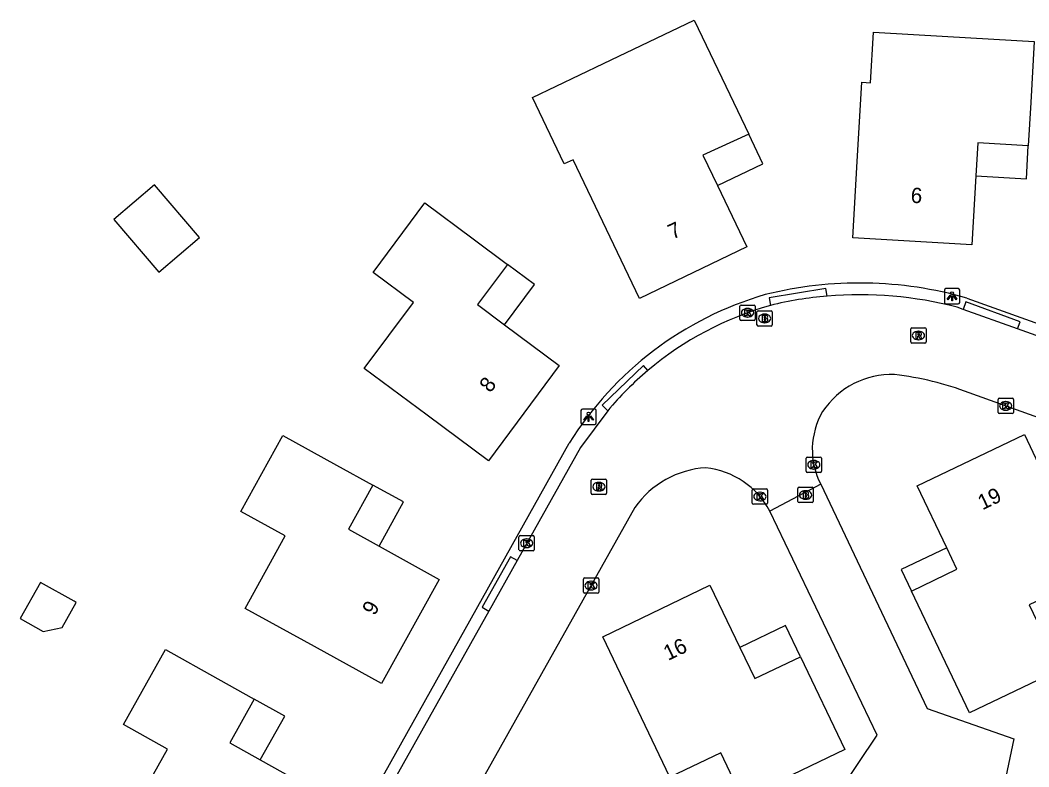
# Model space of a CAD drawing. Extents: x 163268 to 164360, y 381529 to 382285.
# Drawn here: x 163567.8 to 163633.8, y 381638.4 to 381687.2 of the extents above; entities that cross this region are included whole.
import ezdxf

# ---------------------------------------------------------------- set-up
doc = ezdxf.new("R2010")
doc.units = 0
for name, color, linetype in [('IMGEO_Brandkraan', 7, 'Continuous'), ('IMGEO_Kolk', 7, 'Continuous'), ('IMGEO_Lichtpunt', 7, 'Continuous'), ('IMGEO_Pand', 7, 'Continuous'), ('IMGEO_Pand_nummerreeks', 7, 'Continuous'), ('IMGEO_Pand_overbouw', 7, 'Continuous'), ('IMGEO_Rijbaan_lokaal_open', 7, 'Continuous'), ('IMGEO_Rioolput', 7, 'Continuous'), ('IMGEO_Voetpad_open', 7, 'Continuous')]:
    doc.layers.add(name, color=color, linetype=linetype)

msp = doc.modelspace()

# ---------------------------------------------------------------- linework, layer by layer
at = {"layer": 'IMGEO_Brandkraan'}
for p, q in [((163615.988, 381667.251), (163615.988, 381668.103)), ((163616.063, 381668.177), (163616.915, 381668.177)), ((163616.476, 381667.957), (163616.501, 381667.957)), ((163616.989, 381668.103), (163616.989, 381667.251)), ((163616.499, 381667.397), (163616.474, 381667.397)), ((163616.915, 381667.177), (163616.063, 381667.177)), ((163618.665, 381655.71), (163618.665, 381656.562)), ((163618.74, 381656.636), (163619.592, 381656.636)), ((163619.153, 381656.416), (163619.178, 381656.416)), ((163619.666, 381656.562), (163619.666, 381655.71)), ((163619.592, 381655.636), (163618.74, 381655.636)), ((163619.176, 381655.856), (163619.151, 381655.856))]:
    msp.add_line(p, q, dxfattribs=at)
for points in [[(163615.988, 381667.251), (163615.988, 381668.103)], [(163616.063, 381668.177), (163616.915, 381668.177)], [(163616.989, 381668.103), (163616.989, 381667.251)], [(163616.336, 381667.877), (163616.336, 381667.477), (163616.549, 381667.477)], [(163616.567, 381667.877), (163616.336, 381667.877)], [(163616.515, 381667.796), (163616.461, 381667.796), (163616.461, 381667.72)], [(163616.461, 381667.72), (163616.514, 381667.72)], [(163616.523, 381667.644), (163616.461, 381667.644), (163616.461, 381667.563)], [(163616.461, 381667.563), (163616.523, 381667.563)], [(163616.915, 381667.177), (163616.063, 381667.177)], [(163618.665, 381655.71), (163618.665, 381656.562)], [(163618.74, 381656.636), (163619.592, 381656.636)], [(163619.013, 381656.336), (163619.013, 381655.936), (163619.226, 381655.936)], [(163619.244, 381656.336), (163619.013, 381656.336)], [(163619.192, 381656.255), (163619.138, 381656.255), (163619.138, 381656.179)], [(163619.138, 381656.179), (163619.191, 381656.179)], [(163619.2, 381656.103), (163619.138, 381656.103), (163619.138, 381656.022)], [(163619.666, 381656.562), (163619.666, 381655.71)], [(163619.592, 381655.636), (163618.74, 381655.636)], [(163619.138, 381656.022), (163619.2, 381656.022)]]:
    msp.add_lwpolyline(points, dxfattribs=at)
for centre, radius, start, end in [((163616.065, 381668.101), 0.0765, 91.55205, 178.44795), ((163616.065, 381668.101), 0.0765, 91.55205, 178.44795), ((163616.913, 381668.101), 0.0765, 1.55205, 88.44795), ((163616.913, 381668.101), 0.0765, 1.55205, 88.44795), ((163616.516, 381667.758), 0.0379, 267.82845, 90.93552), ((163616.524, 381667.603), 0.0404, 269.87594, 90.50774), ((163616.555, 381667.728), 0.251, 268.66757, 293.53466), ((163616.571, 381667.732), 0.145, 59.4692, 91.53667), ((163616.596, 381667.779), 0.0922, 285.51372, 58.15012), ((163616.601, 381667.587), 0.105, 301.31148, 78.98903), ((163616.065, 381667.253), 0.0765, 181.55205, 268.44795), ((163616.065, 381667.253), 0.0765, 181.55205, 268.44795), ((163616.913, 381667.253), 0.0765, 271.55205, 358.44795), ((163616.913, 381667.253), 0.0765, 271.55205, 358.44795), ((163618.742, 381656.56), 0.0765, 91.55205, 178.44795), ((163618.742, 381656.56), 0.0765, 91.55205, 178.44795), ((163619.193, 381656.217), 0.0379, 267.82845, 90.93552), ((163619.201, 381656.062), 0.0404, 269.87594, 90.50774), ((163619.248, 381656.191), 0.145, 59.4692, 91.53667), ((163619.273, 381656.238), 0.0922, 285.51372, 58.15012), ((163619.278, 381656.046), 0.105, 301.31148, 78.98903), ((163619.59, 381656.56), 0.0765, 1.55205, 88.44795), ((163619.59, 381656.56), 0.0765, 1.55205, 88.44795), ((163618.742, 381655.712), 0.0765, 181.55205, 268.44795), ((163618.742, 381655.712), 0.0765, 181.55205, 268.44795), ((163619.232, 381656.187), 0.251, 268.66757, 293.53466), ((163619.59, 381655.712), 0.0765, 271.55205, 358.44795), ((163619.59, 381655.712), 0.0765, 271.55205, 358.44795)]:
    msp.add_arc(centre, radius, start, end, dxfattribs=at)
for centre, major_axis, ratio, start_param, end_param in [((163616.475, 381667.677), (-0.387, 0.002), 0.722429, 4.712389, 7.853982), ((163616.5, 381667.677), (-0.39, 0.002), 0.717154, 1.570796, 4.712389), ((163619.152, 381656.136), (-0.387, 0.002), 0.722429, 4.712389, 7.853982), ((163619.177, 381656.136), (-0.39, 0.002), 0.717154, 1.570796, 4.712389)]:
    msp.add_ellipse(centre, major_axis=major_axis, ratio=ratio, start_param=start_param, end_param=end_param, dxfattribs=at)
at = {"layer": 'IMGEO_Kolk'}
for p, q in [((163614.872, 381667.622), (163614.872, 381668.474)), ((163614.947, 381668.548), (163615.799, 381668.548)), ((163615.36, 381668.328), (163615.385, 381668.328)), ((163615.873, 381668.474), (163615.873, 381667.622)), ((163615.799, 381667.548), (163614.947, 381667.548)), ((163615.383, 381667.768), (163615.358, 381667.768)), ((163631.752, 381661.531), (163631.752, 381662.383)), ((163631.827, 381662.457), (163632.679, 381662.457)), ((163632.24, 381662.237), (163632.265, 381662.237)), ((163632.753, 381662.383), (163632.753, 381661.531)), ((163632.679, 381661.457), (163631.827, 381661.457)), ((163632.263, 381661.677), (163632.238, 381661.677)), ((163619.203, 381657.684), (163619.203, 381658.536)), ((163619.278, 381658.61), (163620.13, 381658.61)), ((163619.691, 381658.39), (163619.716, 381658.39)), ((163620.204, 381658.536), (163620.204, 381657.684)), ((163620.13, 381657.61), (163619.278, 381657.61)), ((163619.714, 381657.83), (163619.689, 381657.83)), ((163615.679, 381655.608), (163615.679, 381656.46)), ((163615.754, 381656.534), (163616.606, 381656.534)), ((163616.167, 381656.314), (163616.192, 381656.314)), ((163616.68, 381656.46), (163616.68, 381655.608)), ((163616.606, 381655.534), (163615.754, 381655.534)), ((163616.19, 381655.754), (163616.165, 381655.754)), ((163600.5, 381653.48), (163601.352, 381653.48)), ((163600.425, 381652.554), (163600.425, 381653.406)), ((163600.913, 381653.26), (163600.938, 381653.26)), ((163601.426, 381653.406), (163601.426, 381652.554)), ((163601.352, 381652.48), (163600.5, 381652.48)), ((163600.936, 381652.7), (163600.911, 381652.7)), ((163604.636, 381649.787), (163604.636, 381650.639)), ((163604.711, 381650.713), (163605.563, 381650.713)), ((163605.124, 381650.493), (163605.149, 381650.493)), ((163605.637, 381650.639), (163605.637, 381649.787)), ((163605.563, 381649.713), (163604.711, 381649.713)), ((163605.147, 381649.933), (163605.122, 381649.933))]:
    msp.add_line(p, q, dxfattribs=at)
for points in [[(163614.872, 381667.622), (163614.872, 381668.474)], [(163614.947, 381668.548), (163615.799, 381668.548)], [(163615.193, 381668.248), (163615.316, 381668.248), (163615.316, 381668.097), (163615.446, 381668.248), (163615.61, 381668.248), (163615.464, 381668.097), (163615.617, 381667.848), (163615.465, 381667.848), (163615.38, 381668.012), (163615.316, 381667.945), (163615.316, 381667.848), (163615.193, 381667.848), (163615.193, 381668.248)], [(163615.873, 381668.474), (163615.873, 381667.622)], [(163615.799, 381667.548), (163614.947, 381667.548)], [(163631.752, 381661.531), (163631.752, 381662.383)], [(163631.827, 381662.457), (163632.679, 381662.457)], [(163632.073, 381662.157), (163632.196, 381662.157), (163632.196, 381662.006), (163632.326, 381662.157), (163632.49, 381662.157), (163632.344, 381662.006), (163632.497, 381661.757), (163632.345, 381661.757), (163632.26, 381661.921), (163632.196, 381661.854), (163632.196, 381661.757), (163632.073, 381661.757), (163632.073, 381662.157)], [(163632.753, 381662.383), (163632.753, 381661.531)], [(163632.679, 381661.457), (163631.827, 381661.457)], [(163619.203, 381657.684), (163619.203, 381658.536)], [(163619.278, 381658.61), (163620.13, 381658.61)], [(163619.524, 381658.31), (163619.647, 381658.31), (163619.647, 381658.159), (163619.777, 381658.31), (163619.941, 381658.31), (163619.795, 381658.159), (163619.948, 381657.91), (163619.796, 381657.91), (163619.711, 381658.074), (163619.647, 381658.007), (163619.647, 381657.91), (163619.524, 381657.91), (163619.524, 381658.31)], [(163620.204, 381658.536), (163620.204, 381657.684)], [(163620.13, 381657.61), (163619.278, 381657.61)], [(163615.679, 381655.608), (163615.679, 381656.46)], [(163615.754, 381656.534), (163616.606, 381656.534)], [(163616, 381656.234), (163616.123, 381656.234), (163616.123, 381656.083), (163616.253, 381656.234), (163616.417, 381656.234), (163616.271, 381656.083), (163616.424, 381655.834), (163616.272, 381655.834), (163616.187, 381655.998), (163616.123, 381655.931), (163616.123, 381655.834), (163616, 381655.834), (163616, 381656.234)], [(163616.68, 381656.46), (163616.68, 381655.608)], [(163616.606, 381655.534), (163615.754, 381655.534)], [(163600.5, 381653.48), (163601.352, 381653.48)], [(163600.425, 381652.554), (163600.425, 381653.406)], [(163600.746, 381653.18), (163600.869, 381653.18), (163600.869, 381653.029), (163600.999, 381653.18), (163601.163, 381653.18), (163601.017, 381653.029), (163601.17, 381652.78), (163601.018, 381652.78), (163600.933, 381652.944), (163600.869, 381652.877), (163600.869, 381652.78), (163600.746, 381652.78), (163600.746, 381653.18)], [(163601.426, 381653.406), (163601.426, 381652.554)], [(163601.352, 381652.48), (163600.5, 381652.48)], [(163604.636, 381649.787), (163604.636, 381650.639)], [(163604.711, 381650.713), (163605.563, 381650.713)], [(163604.957, 381650.413), (163605.08, 381650.413), (163605.08, 381650.262), (163605.21, 381650.413), (163605.374, 381650.413), (163605.228, 381650.262), (163605.381, 381650.013), (163605.229, 381650.013), (163605.144, 381650.177), (163605.08, 381650.11), (163605.08, 381650.013), (163604.957, 381650.013), (163604.957, 381650.413)], [(163605.637, 381650.639), (163605.637, 381649.787)], [(163605.563, 381649.713), (163604.711, 381649.713)]]:
    msp.add_lwpolyline(points, dxfattribs=at)
for centre, start, end in [((163614.949, 381668.472), 91.55205, 178.44795), ((163614.949, 381668.472), 91.55205, 178.44795), ((163615.797, 381668.472), 1.55205, 88.44795), ((163615.797, 381668.472), 1.55205, 88.44795), ((163614.949, 381667.624), 181.55205, 268.44795), ((163614.949, 381667.624), 181.55205, 268.44795), ((163615.797, 381667.624), 271.55205, 358.44795), ((163615.797, 381667.624), 271.55205, 358.44795), ((163631.829, 381662.381), 91.55205, 178.44795), ((163631.829, 381662.381), 91.55205, 178.44795), ((163632.677, 381662.381), 1.55205, 88.44795), ((163632.677, 381662.381), 1.55205, 88.44795), ((163631.829, 381661.533), 181.55205, 268.44795), ((163631.829, 381661.533), 181.55205, 268.44795), ((163632.677, 381661.533), 271.55205, 358.44795), ((163632.677, 381661.533), 271.55205, 358.44795), ((163619.28, 381658.534), 91.55205, 178.44795), ((163619.28, 381658.534), 91.55205, 178.44795), ((163620.128, 381658.534), 1.55205, 88.44795), ((163620.128, 381658.534), 1.55205, 88.44795), ((163619.28, 381657.686), 181.55205, 268.44795), ((163619.28, 381657.686), 181.55205, 268.44795), ((163620.128, 381657.686), 271.55205, 358.44795), ((163620.128, 381657.686), 271.55205, 358.44795), ((163615.756, 381656.458), 91.55205, 178.44795), ((163615.756, 381656.458), 91.55205, 178.44795), ((163616.604, 381656.458), 1.55205, 88.44795), ((163616.604, 381656.458), 1.55205, 88.44795), ((163615.756, 381655.61), 181.55205, 268.44795), ((163615.756, 381655.61), 181.55205, 268.44795), ((163616.604, 381655.61), 271.55205, 358.44795), ((163616.604, 381655.61), 271.55205, 358.44795), ((163600.502, 381653.404), 91.55205, 178.44795), ((163600.502, 381653.404), 91.55205, 178.44795), ((163601.35, 381653.404), 1.55205, 88.44795), ((163601.35, 381653.404), 1.55205, 88.44795), ((163600.502, 381652.556), 181.55205, 268.44795), ((163600.502, 381652.556), 181.55205, 268.44795), ((163601.35, 381652.556), 271.55205, 358.44795), ((163601.35, 381652.556), 271.55205, 358.44795), ((163604.713, 381650.637), 91.55205, 178.44795), ((163604.713, 381650.637), 91.55205, 178.44795), ((163605.561, 381650.637), 1.55205, 88.44795), ((163605.561, 381650.637), 1.55205, 88.44795), ((163604.713, 381649.789), 181.55205, 268.44795), ((163604.713, 381649.789), 181.55205, 268.44795), ((163605.561, 381649.789), 271.55205, 358.44795), ((163605.561, 381649.789), 271.55205, 358.44795)]:
    msp.add_arc(centre, 0.0765, start, end, dxfattribs=at)
for centre, major_axis, ratio, start_param, end_param in [((163615.359, 381668.048), (-0.387, 0.002), 0.722429, 4.712389, 7.853982), ((163615.384, 381668.048), (-0.39, 0.002), 0.717154, 1.570796, 4.712389), ((163632.239, 381661.957), (-0.387, 0.002), 0.722429, 4.712389, 7.853982), ((163632.264, 381661.957), (-0.39, 0.002), 0.717154, 1.570796, 4.712389), ((163619.69, 381658.11), (-0.387, 0.002), 0.722429, 4.712389, 7.853982), ((163619.715, 381658.11), (-0.39, 0.002), 0.717154, 1.570796, 4.712389), ((163616.166, 381656.034), (-0.387, 0.002), 0.722429, 4.712389, 7.853982), ((163616.191, 381656.034), (-0.39, 0.002), 0.717154, 1.570796, 4.712389), ((163600.912, 381652.98), (-0.387, 0.002), 0.722429, 4.712389, 7.853982), ((163600.937, 381652.98), (-0.39, 0.002), 0.717154, 1.570796, 4.712389), ((163605.123, 381650.213), (-0.387, 0.002), 0.722429, 4.712389, 7.853982), ((163605.148, 381650.213), (-0.39, 0.002), 0.717154, 1.570796, 4.712389)]:
    msp.add_ellipse(centre, major_axis=major_axis, ratio=ratio, start_param=start_param, end_param=end_param, dxfattribs=at)
at = {"layer": 'IMGEO_Lichtpunt'}
for p, q in [((163628.247, 381669.527), (163628.247, 381668.72)), ((163628.247, 381669.527), (163628.247, 381668.72)), ((163629.149, 381669.622), (163628.341, 381669.622)), ((163629.149, 381669.622), (163628.341, 381669.622)), ((163629.243, 381668.72), (163629.243, 381669.527)), ((163629.243, 381668.72), (163629.243, 381669.527)), ((163628.341, 381668.626), (163629.149, 381668.626)), ((163628.341, 381668.626), (163629.149, 381668.626)), ((163604.478, 381661.652), (163604.478, 381660.845)), ((163604.478, 381661.652), (163604.478, 381660.845)), ((163605.38, 381661.747), (163604.572, 381661.747)), ((163605.38, 381661.747), (163604.572, 381661.747)), ((163605.474, 381660.845), (163605.474, 381661.652)), ((163605.474, 381660.845), (163605.474, 381661.652)), ((163604.572, 381660.751), (163605.38, 381660.751)), ((163604.572, 381660.751), (163605.38, 381660.751))]:
    msp.add_line(p, q, dxfattribs=at)
for points in [[(163628.621, 381669.191), (163628.66, 381669.163), (163628.472, 381668.901), (163628.434, 381668.928), (163628.621, 381669.191)], [(163628.723, 381669.143), (163628.77, 381669.143), (163628.77, 381668.821), (163628.723, 381668.821), (163628.723, 381669.143)], [(163628.833, 381669.163), (163628.871, 381669.19), (163629.058, 381668.928), (163629.019, 381668.9), (163628.833, 381669.163)], [(163604.852, 381661.316), (163604.891, 381661.288), (163604.703, 381661.026), (163604.665, 381661.053), (163604.852, 381661.316)], [(163604.954, 381661.268), (163605.001, 381661.268), (163605.001, 381660.946), (163604.954, 381660.946), (163604.954, 381661.268)], [(163605.064, 381661.288), (163605.102, 381661.315), (163605.289, 381661.053), (163605.25, 381661.025), (163605.064, 381661.288)]]:
    msp.add_lwpolyline(points, dxfattribs=at)
for centre in [(163628.746, 381669.325), (163604.977, 381661.45)]:
    msp.add_circle(centre, 0.0994, dxfattribs=at)
for centre, start, end in [((163628.341, 381669.527), 90, 180), ((163628.341, 381669.527), 90, 180), ((163629.149, 381669.527), 0, 90), ((163629.149, 381669.527), 0, 90), ((163628.341, 381668.72), 180, 270), ((163628.341, 381668.72), 180, 270), ((163629.149, 381668.72), 270, 0), ((163629.149, 381668.72), 270, 360), ((163604.572, 381661.652), 90, 180), ((163604.572, 381661.652), 90, 180), ((163605.38, 381661.652), 0, 90), ((163605.38, 381661.652), 0, 90), ((163604.572, 381660.845), 180, 270), ((163604.572, 381660.845), 180, 270), ((163605.38, 381660.845), 270, 0), ((163605.38, 381660.845), 270, 360)]:
    msp.add_arc(centre, 0.0946, start, end, dxfattribs=at)
at = {"layer": 'IMGEO_Pand'}
for points in [[(163615.324, 381672.349), (163608.297, 381668.979), (163606.141, 381673.491), (163603.963, 381678.05), (163603.389, 381677.776), (163601.315, 381682.106), (163605.96, 381684.33), (163611.89, 381687.17), (163614.215, 381682.302), (163615.444, 381679.729), (163612.455, 381678.344), (163613.4, 381676.37), (163615.324, 381672.349)], [(163630.045, 381672.483), (163622.26, 381672.933), (163622.545, 381677.925), (163622.841, 381683.109), (163623.419, 381683.076), (163623.607, 381686.383), (163628.458, 381686.107), (163634.117, 381685.785), (163633.89, 381681.792), (163633.729, 381678.958), (163630.424, 381679.148), (163630.301, 381676.99), (163630.045, 381672.483)], [(163573.939, 381674.144), (163576.881, 381670.706), (163579.532, 381672.975), (163576.59, 381676.412), (163573.939, 381674.144)], [(163603.054, 381664.599), (163598.421, 381658.362), (163594.412, 381661.349), (163590.311, 381664.403), (163593.529, 381668.726), (163590.898, 381670.687), (163594.278, 381675.224), (163597.438, 381672.871), (163599.667, 381671.211), (163597.707, 381668.58), (163599.488, 381667.254), (163603.054, 381664.599)], [(163635.811, 381644.72), (163629.88, 381641.895), (163626.086, 381649.857), (163629.066, 381651.277), (163628.4, 381652.675), (163626.469, 381656.729), (163633.483, 381660.082), (163634.774, 381657.374), (163637.931, 381658.883), (163640.943, 381652.564), (163637.785, 381651.055), (163637.858, 381650.901), (163633.788, 381648.962), (163635.811, 381644.72)], [(163590.867, 381656.781), (163589.273, 381653.89), (163591.271, 381652.788), (163595.213, 381650.615), (163591.425, 381643.811), (163587.048, 381646.226), (163582.518, 381648.726), (163585.128, 381653.456), (163582.237, 381655.052), (163584.982, 381660.026), (163588.487, 381658.093), (163590.867, 381656.781)], [(163569.319, 381647.214), (163570.547, 381647.48), (163571.462, 381649.117), (163571.34, 381649.185), (163569.126, 381650.421), (163567.806, 381648.059), (163569.319, 381647.214)], [(163614.864, 381646.176), (163615.843, 381644.129), (163618.833, 381645.559), (163621.734, 381639.492), (163616.62, 381637.047), (163615.051, 381636.297), (163613.625, 381639.279), (163610.298, 381637.689), (163605.91, 381646.869), (163612.915, 381650.25), (163614.864, 381646.176)], [(163581.517, 381639.934), (163583.504, 381638.824), (163587.407, 381636.644), (163583.636, 381629.88), (163579.272, 381632.32), (163574.808, 381634.815), (163577.436, 381639.515), (163574.556, 381641.124), (163577.304, 381646.042), (163580.737, 381644.125), (163583.115, 381642.797), (163581.517, 381639.934)]]:
    msp.add_lwpolyline(points, dxfattribs=at)
at = {"layer": 'IMGEO_Pand_overbouw'}
for points in [[(163615.444, 381679.729), (163612.455, 381678.344), (163613.4, 381676.37), (163616.37, 381677.79)], [(163633.729, 381678.958), (163630.424, 381679.148), (163630.301, 381676.99), (163633.606, 381676.8)], [(163601.448, 381669.885), (163599.667, 381671.211), (163597.707, 381668.58), (163599.488, 381667.254)], [(163592.865, 381655.679), (163590.867, 381656.781), (163589.273, 381653.89), (163591.271, 381652.788)], [(163628.4, 381652.675), (163625.42, 381651.255), (163626.086, 381649.857), (163629.066, 381651.277)], [(163617.854, 381647.606), (163614.864, 381646.176), (163615.843, 381644.129), (163618.833, 381645.559)], [(163585.102, 381641.687), (163583.115, 381642.797), (163581.517, 381639.934), (163583.504, 381638.824)]]:
    msp.add_lwpolyline(points, close=True, dxfattribs=at)
at = {"layer": 'IMGEO_Rijbaan_lokaal_open'}
for points in [[(163629.463, 381668.266), (163629.085, 381668.401)], [(163633.033, 381666.99), (163629.463, 381668.266)], [(163643.027, 381663.418), (163633.033, 381666.99)], [(163648.186, 381656.239), (163629.853, 381662.817)], [(163606.225, 381661.643), (163604.442, 381659.245), (163600.3, 381651.858)], [(163620.155, 381656.837), (163627.113, 381642.174), (163632.779, 381640.204), (163631.718, 381635.122), (163629.543, 381633.257), (163626.498, 381631.83), (163623.217, 381632.374), (163620.04, 381634.754), (163623.848, 381640.445), (163616.821, 381655.083)], [(163620.155, 381656.837), (163616.821, 381655.083)], [(163608.001, 381655.317), (163597.502, 381636.602)], [(163600.3, 381651.858), (163598.448, 381648.55)], [(163598.448, 381648.55), (163592.355, 381637.666)]]:
    msp.add_lwpolyline(points, dxfattribs=at)
for centre, radius, start, end in [((163622.728, 381644.331), 24.897, 94.95806, 103.61049), ((163622.719, 381644.29), 24.937, 75.2097, 94.92986), ((163622.752, 381647.761), 21.585, 105.81598, 130.0666), ((163622.886, 381647.64), 21.764, 130.13233, 139.95465), ((163624.778, 381658.622), 5.387, 87.77855, 146.59148), ((163622.684, 381644.012), 20.125, 69.13148, 83.42858), ((163624.53, 381659.098), 4.925, 149.63182, 207.32984), ((163613.018, 381651.801), 6.126, 93.44111, 144.97319), ((163612.046, 381652.54), 5.41, 28.03786, 83.59238)]:
    msp.add_arc(centre, radius, start, end, dxfattribs=at)
at = {"layer": 'IMGEO_Rioolput'}
for p, q in [((163626.045, 381666.135), (163626.045, 381666.987)), ((163626.12, 381667.061), (163626.972, 381667.061)), ((163626.533, 381666.841), (163626.558, 381666.841)), ((163627.046, 381666.987), (163627.046, 381666.135)), ((163626.972, 381666.061), (163626.12, 381666.061)), ((163626.556, 381666.281), (163626.531, 381666.281)), ((163605.154, 381656.25), (163605.154, 381657.102)), ((163605.229, 381657.176), (163606.081, 381657.176)), ((163605.642, 381656.956), (163605.667, 381656.956)), ((163606.155, 381657.102), (163606.155, 381656.25)), ((163606.081, 381656.176), (163605.229, 381656.176)), ((163605.665, 381656.396), (163605.64, 381656.396))]:
    msp.add_line(p, q, dxfattribs=at)
for points in [[(163626.045, 381666.135), (163626.045, 381666.987)], [(163626.12, 381667.061), (163626.972, 381667.061)], [(163626.634, 381666.759), (163626.382, 381666.761), (163626.382, 381666.361)], [(163626.56, 381666.68), (163626.506, 381666.68), (163626.506, 381666.599)], [(163627.046, 381666.987), (163627.046, 381666.135)], [(163626.972, 381666.061), (163626.12, 381666.061)], [(163626.382, 381666.361), (163626.506, 381666.361), (163626.506, 381666.523), (163626.517, 381666.523)], [(163626.506, 381666.599), (163626.558, 381666.599)], [(163626.564, 381666.494), (163626.635, 381666.361), (163626.775, 381666.361), (163626.71, 381666.487)], [(163605.154, 381656.25), (163605.154, 381657.102)], [(163605.229, 381657.176), (163606.081, 381657.176)], [(163605.743, 381656.874), (163605.491, 381656.876), (163605.491, 381656.476)], [(163605.669, 381656.795), (163605.615, 381656.795), (163605.615, 381656.714)], [(163606.155, 381657.102), (163606.155, 381656.25)], [(163606.081, 381656.176), (163605.229, 381656.176)], [(163605.491, 381656.476), (163605.615, 381656.476), (163605.615, 381656.638), (163605.626, 381656.638)], [(163605.615, 381656.714), (163605.667, 381656.714)], [(163605.673, 381656.609), (163605.744, 381656.476), (163605.884, 381656.476), (163605.819, 381656.602)]]:
    msp.add_lwpolyline(points, dxfattribs=at)
for centre, radius, start, end in [((163626.122, 381666.985), 0.0765, 91.55205, 178.44795), ((163626.122, 381666.985), 0.0765, 91.55205, 178.44795), ((163626.566, 381666.584), 0.0964, 77.00612, 93.18647), ((163626.58, 381666.641), 0.0378, 276.66336, 79.67722), ((163626.633, 381666.649), 0.109, 350.36119, 89.41601), ((163626.631, 381666.649), 0.112, 277.58423, 350.98172), ((163626.97, 381666.985), 0.0765, 1.55205, 88.44795), ((163626.97, 381666.985), 0.0765, 1.55205, 88.44795), ((163626.122, 381666.137), 0.0765, 181.55205, 268.44795), ((163626.122, 381666.137), 0.0765, 181.55205, 268.44795), ((163626.516, 381666.47), 0.0533, 26.02933, 88.69889), ((163626.542, 381666.788), 0.19, 274.7715, 282.96867), ((163626.615, 381666.434), 0.108, 29.51342, 73.79051), ((163626.97, 381666.137), 0.0765, 271.55205, 358.44795), ((163626.97, 381666.137), 0.0765, 271.55205, 358.44795), ((163605.231, 381657.1), 0.0765, 91.55205, 178.44795), ((163605.231, 381657.1), 0.0765, 91.55205, 178.44795), ((163605.675, 381656.699), 0.0964, 77.00612, 93.18647), ((163605.689, 381656.756), 0.0378, 276.66336, 79.67722), ((163605.742, 381656.764), 0.109, 350.36119, 89.41601), ((163605.74, 381656.764), 0.112, 277.58423, 350.98172), ((163606.079, 381657.1), 0.0765, 1.55205, 88.44795), ((163606.079, 381657.1), 0.0765, 1.55205, 88.44795), ((163605.231, 381656.252), 0.0765, 181.55205, 268.44795), ((163605.231, 381656.252), 0.0765, 181.55205, 268.44795), ((163605.625, 381656.585), 0.0533, 26.02933, 88.69889), ((163605.651, 381656.903), 0.19, 274.7715, 282.96867), ((163605.724, 381656.549), 0.108, 29.51342, 73.79051), ((163606.079, 381656.252), 0.0765, 271.55205, 358.44795), ((163606.079, 381656.252), 0.0765, 271.55205, 358.44795)]:
    msp.add_arc(centre, radius, start, end, dxfattribs=at)
for centre, major_axis, ratio, start_param, end_param in [((163626.532, 381666.561), (-0.387, 0.002), 0.722429, 4.712389, 7.853982), ((163626.557, 381666.561), (-0.39, 0.002), 0.717154, 1.570796, 4.712389), ((163605.641, 381656.676), (-0.387, 0.002), 0.722429, 4.712389, 7.853982), ((163605.666, 381656.676), (-0.39, 0.002), 0.717154, 1.570796, 4.712389)]:
    msp.add_ellipse(centre, major_axis=major_axis, ratio=ratio, start_param=start_param, end_param=end_param, dxfattribs=at)
at = {"layer": 'IMGEO_Voetpad_open'}
for points in [[(163620.576, 381669.135), (163620.497, 381669.624), (163616.789, 381669.022), (163616.869, 381668.529)], [(163633.033, 381666.99), (163633.205, 381667.459), (163629.646, 381668.764), (163629.463, 381668.266)], [(163629.716, 381668.998), (163704.116, 381642.385)], [(163608.858, 381664.28), (163608.556, 381664.608), (163605.872, 381661.996), (163606.225, 381661.643)], [(163568.157, 381595.963), (163603.714, 381659.518)], [(163600.3, 381651.858), (163599.865, 381652.102), (163598.012, 381648.794), (163598.448, 381648.55)]]:
    msp.add_lwpolyline(points, dxfattribs=at)
for centre, radius, start, end in [((163622.693, 381644.655), 25.336, 73.90645, 104.07758), ((163622.815, 381647.624), 22.502, 106.22009, 148.08981)]:
    msp.add_arc(centre, radius, start, end, dxfattribs=at)

# ---------------------------------------------------------------- texts
at = {"layer": 'IMGEO_Pand_nummerreeks'}
for s, rotation, p in [('6', 356.69403, (163626.023, 381675.239)), ('7', 25.62267, (163610.473, 381672.817)), ('8', 53.39394, (163598.554, 381662.766)), ('19', 25.54819, (163630.728, 381655.129)), ('9', 60.89395, (163590.983, 381648.199)), ('16', 25.76591, (163610.176, 381645.285))]:
    msp.add_text(s, height=1, rotation=rotation, dxfattribs=at).set_placement(p)

doc.saveas('drawing.dxf')
